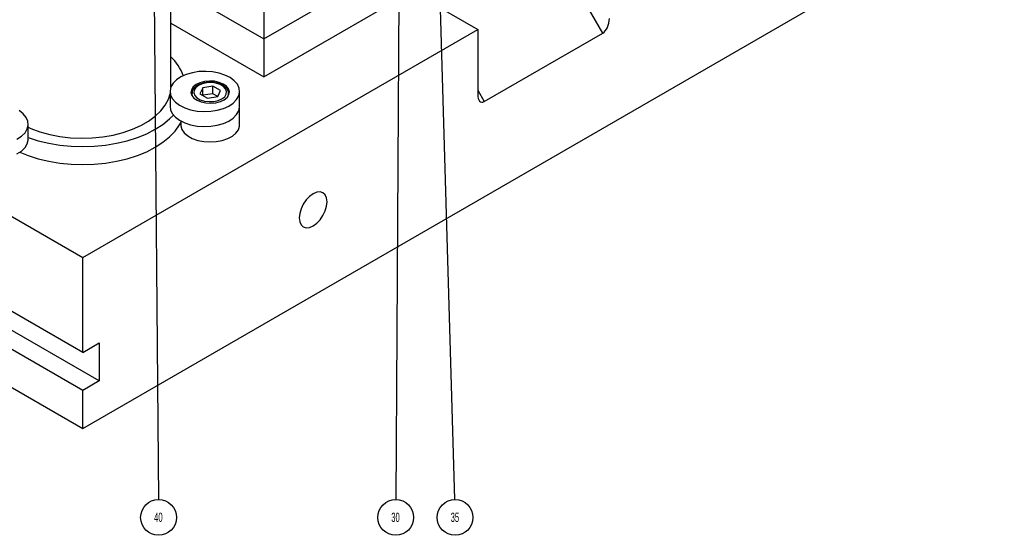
# Model space of a CAD drawing. Header units: inches. Extents: x 1880 to 2363, y -453 to -54.
# Tile 399 of 656: x 2072.39 to 2082.97, y -276.45 to -270.91. Entities that reach past the tile are written whole.
import ezdxf

# ---------------------------------------------------------------- set-up
doc = ezdxf.new("R2010")
doc.units = ezdxf.units.IN
doc.header["$LTSCALE"] = 0.5
doc.header["$MEASUREMENT"] = 0
for name, color, linetype in [('DIE-M-S', 8, 'Continuous'), ('DIE-M-S3', 8, 'Continuous'), ('DSS-M-S', 53, 'Continuous'), ('SID-M-S', 105, 'Continuous'), ('SVD-M-S', 8, 'Continuous')]:
    doc.layers.add(name, color=color, linetype=linetype)
doc.styles.add('SLDTEXTSTYLE0', font='TXT', dxfattribs={"width": 0.595745})

msp = doc.modelspace()

# ---------------------------------------------------------------- linework, layer by layer
at = {"layer": 'DIE-M-S', "linetype": 'Continuous', "lineweight": 25}
for p, q in [((2075.01687, -271.11753), (2076.87065, -270.04736)), ((2075.01687, -270.30099), (2075.01687, -271.11753)), ((2074.01721, -270.54044), (2075.01687, -271.11753))]:
    msp.add_line(p, q, dxfattribs=at)
at = {"layer": 'DIE-M-S3', "linetype": 'Continuous', "lineweight": 25}
for p, q in [((2075.01687, -271.5258), (2078.8706, -269.30109)), ((2075.01687, -271.11753), (2076.87065, -270.04736)), ((2074.01721, -270.54044), (2075.01687, -271.11753)), ((2074.01721, -270.94871), (2075.01687, -271.5258)), ((2075.01687, -271.11753), (2075.01687, -271.5258))]:
    msp.add_line(p, q, dxfattribs=at)
at = {"layer": 'DSS-M-S', "linetype": 'Continuous', "lineweight": 25}
for p, q in [((2064.23349, -268.36222), (2073.07233, -273.46477)), ((2073.07233, -274.48545), (2064.23349, -269.3829)), ((2073.07233, -275.30199), (2082.97182, -269.58713)), ((2073.24911, -274.79167), (2064.41027, -269.68911)), ((2073.07233, -274.89372), (2064.23349, -269.79117)), ((2078.65847, -271.0565), (2077.95137, -269.83175)), ((2064.23349, -270.19944), (2073.07233, -275.30199)), ((2074.01721, -271.63907), (2074.01721, -270.22459)), ((2076.70786, -270.66507), (2077.31497, -271.01555)), ((2073.07233, -273.46477), (2077.31497, -271.01555)), ((2077.31497, -271.01555), (2077.31497, -271.71661)), ((2077.38568, -271.79127), (2078.65847, -271.0565)), ((2073.99211, -271.76396), (2074.00976, -271.70742)), ((2077.31497, -271.66879), (2077.38568, -271.79127)), ((2073.95856, -271.82826), (2073.99211, -271.76396)), ((2073.85185, -271.94733), (2073.91157, -271.8897)), ((2073.91157, -271.8897), (2073.95856, -271.82826)), ((2073.69806, -272.04779), (2073.78032, -272.0003)), ((2073.78032, -272.0003), (2073.85185, -271.94733)), ((2073.85182, -272.08906), (2073.93419, -272.03585)), ((2073.93419, -272.03585), (2074.00573, -271.97764)), ((2074.00573, -271.97764), (2074.04665, -271.93676)), ((2074.11283, -272.04214), (2074.1264, -272.01825)), ((2072.48778, -272.06763), (2072.51459, -272.07937)), ((2072.51459, -272.07937), (2072.61255, -272.1156)), ((2072.61255, -272.1156), (2072.71747, -272.14461)), ((2073.40005, -272.15068), (2073.50647, -272.12355)), ((2073.50647, -272.12355), (2073.60632, -272.08908)), ((2073.60632, -272.08908), (2073.69806, -272.04779)), ((2073.65882, -272.17791), (2073.75964, -272.13661)), ((2073.75964, -272.13661), (2073.85182, -272.08906)), ((2074.00573, -272.17053), (2074.06552, -272.10807)), ((2074.06552, -272.10807), (2074.11283, -272.04214)), ((2072.48778, -272.17861), (2072.59403, -272.21243)), ((2072.59403, -272.21243), (2072.70824, -272.23974)), ((2072.70824, -272.23974), (2072.82703, -272.25949)), ((2072.71747, -272.14461), (2072.82778, -272.16595)), ((2072.82778, -272.16595), (2072.94179, -272.17931)), ((2072.94179, -272.17931), (2073.05778, -272.18447)), ((2073.05778, -272.18447), (2073.17399, -272.18137)), ((2073.17399, -272.18137), (2073.28866, -272.17005)), ((2073.28866, -272.17005), (2073.40005, -272.15068)), ((2073.31763, -272.25949), (2073.43642, -272.23974)), ((2073.43642, -272.23974), (2073.55063, -272.21243)), ((2073.55063, -272.21243), (2073.65882, -272.17791)), ((2073.85182, -272.28194), (2073.93419, -272.22873)), ((2073.93419, -272.22873), (2074.00573, -272.17053)), ((2072.39766, -272.33523), (2072.48584, -272.37079)), ((2072.82703, -272.25949), (2072.9489, -272.27145)), ((2072.9489, -272.27145), (2073.07233, -272.27545)), ((2073.07233, -272.27545), (2073.19575, -272.27145)), ((2073.19575, -272.27145), (2073.31763, -272.25949)), ((2073.65882, -272.37079), (2073.75964, -272.3295)), ((2073.75964, -272.3295), (2073.85182, -272.28194)), ((2072.48584, -272.37079), (2072.59403, -272.40531)), ((2072.59403, -272.40531), (2072.70824, -272.43262)), ((2072.70824, -272.43262), (2072.82703, -272.45238)), ((2072.82703, -272.45238), (2072.9489, -272.46433)), ((2073.19575, -272.46433), (2073.31763, -272.45238)), ((2073.31763, -272.45238), (2073.43642, -272.43262)), ((2073.43642, -272.43262), (2073.55063, -272.40531)), ((2073.55063, -272.40531), (2073.65882, -272.37079)), ((2072.9489, -272.46433), (2073.07233, -272.46833)), ((2073.07233, -272.46833), (2073.19575, -272.46433)), ((2075.58581, -272.766), (2075.5472, -272.78241)), ((2075.62178, -272.76244), (2075.58581, -272.766)), ((2075.65268, -272.77198), (2075.62178, -272.76244)), ((2075.67638, -272.79397), (2075.65268, -272.77198)), ((2075.47262, -272.84855), (2075.44173, -272.89376)), ((2075.5086, -272.81057), (2075.47262, -272.84855)), ((2075.5472, -272.78241), (2075.5086, -272.81057)), ((2075.69128, -272.82691), (2075.67638, -272.79397)), ((2075.69637, -272.86855), (2075.69128, -272.82691)), ((2075.69128, -272.91607), (2075.69637, -272.86855)), ((2075.41802, -272.94311), (2075.40312, -272.99326)), ((2075.44173, -272.89376), (2075.41802, -272.94311)), ((2075.65268, -273.01557), (2075.67638, -272.96621)), ((2075.67638, -272.96621), (2075.69128, -272.91607)), ((2075.40312, -272.99326), (2075.39804, -273.04077)), ((2075.39804, -273.04077), (2075.40312, -273.08242)), ((2075.40312, -273.08242), (2075.41802, -273.11536)), ((2075.58581, -273.09876), (2075.62178, -273.06078)), ((2075.62178, -273.06078), (2075.65268, -273.01557)), ((2075.41802, -273.11536), (2075.44173, -273.13735)), ((2075.44173, -273.13735), (2075.47262, -273.14689)), ((2075.47262, -273.14689), (2075.5086, -273.14333)), ((2075.5086, -273.14333), (2075.5472, -273.12691)), ((2075.5472, -273.12691), (2075.58581, -273.09876)), ((2073.07233, -274.48545), (2073.07233, -273.46477)), ((2073.07233, -274.48545), (2073.24911, -274.3834)), ((2073.24911, -274.3834), (2073.24911, -274.79167)), ((2073.24911, -274.79167), (2073.07233, -274.89372)), ((2073.07233, -275.30199), (2073.07233, -274.89372))]:
    msp.add_line(p, q, dxfattribs=at)
msp.add_arc((2073.66926, -271.69171), 0.51555, 20.31436, 47.553151, dxfattribs=at)
for centre, start_param, end_param in [((2078.65847, -270.94102), 3.61917435, 5.18997068), ((2077.38568, -271.67579), 2.04837802, 3.61917435)]:
    msp.add_ellipse(centre, major_axis=(0.0325, 0.12132), ratio=0.51763809, start_param=start_param, end_param=end_param, dxfattribs=at)
at = {"layer": 'SID-M-S'}
for p, q in [((2076.476, -269.57144), (2076.43529, -276.06617)), ((2076.89383, -270.20415), (2077.06636, -276.06625)), ((2073.8361, -270.42251), (2073.8852, -276.06617))]:
    msp.add_line(p, q, dxfattribs=at)
for centre in [(2073.88687, -276.25854), (2076.43408, -276.25854), (2077.07202, -276.25854)]:
    msp.add_circle(centre, 0.19237, dxfattribs=at)
at = {"layer": 'SVD-M-S', "linetype": 'Continuous', "lineweight": 25}
for p, q in [((2074.18468, -271.49975), (2074.12673, -271.52568)), ((2074.25027, -271.48084), (2074.18468, -271.49975)), ((2074.32099, -271.46968), (2074.25027, -271.48084)), ((2074.39413, -271.46669), (2074.32099, -271.46968)), ((2074.46687, -271.47201), (2074.39413, -271.46669)), ((2074.53642, -271.48541), (2074.46687, -271.47201)), ((2074.6001, -271.50639), (2074.53642, -271.48541)), ((2074.65547, -271.53414), (2074.6001, -271.50639)), ((2074.04233, -271.59441), (2074.01911, -271.63456)), ((2074.07867, -271.55765), (2074.04233, -271.59441)), ((2074.12673, -271.52568), (2074.07867, -271.55765)), ((2074.28979, -271.60897), (2074.25858, -271.63438)), ((2074.33133, -271.58909), (2074.28979, -271.60897)), ((2074.35645, -271.60034), (2074.31608, -271.61778)), ((2074.35645, -271.60034), (2074.31608, -271.61778)), ((2074.38036, -271.57609), (2074.33133, -271.58909)), ((2074.4037, -271.59016), (2074.35645, -271.60034)), ((2074.4037, -271.59016), (2074.35645, -271.60034)), ((2074.43355, -271.57086), (2074.38036, -271.57609)), ((2074.454, -271.58809), (2074.4037, -271.59016)), ((2074.454, -271.58809), (2074.4037, -271.59016)), ((2074.48728, -271.57376), (2074.43355, -271.57086)), ((2074.50327, -271.59427), (2074.454, -271.58809)), ((2074.50327, -271.59427), (2074.454, -271.58809)), ((2074.53787, -271.58459), (2074.48728, -271.57376)), ((2074.54753, -271.60822), (2074.50327, -271.59427)), ((2074.54753, -271.60822), (2074.50327, -271.59427)), ((2074.58189, -271.6026), (2074.53787, -271.58459)), ((2074.58319, -271.62881), (2074.54753, -271.60822)), ((2074.58319, -271.62881), (2074.54753, -271.60822)), ((2074.61633, -271.62658), (2074.58189, -271.6026)), ((2074.70039, -271.56759), (2074.65547, -271.53414)), ((2074.73315, -271.60545), (2074.70039, -271.56759)), ((2074.75249, -271.64628), (2074.73315, -271.60545)), ((2074.00976, -271.68253), (2074.00976, -271.84326)), ((2074.01911, -271.63456), (2074.00991, -271.67655)), ((2074.00991, -271.67655), (2074.01507, -271.71877)), ((2074.01507, -271.71877), (2074.0344, -271.7596)), ((2074.23983, -271.66359), (2074.23481, -271.69461)), ((2074.23481, -271.69461), (2074.24387, -271.72531)), ((2074.25858, -271.63438), (2074.23983, -271.66359)), ((2074.24451, -271.70617), (2074.24451, -271.72648)), ((2074.24451, -271.70617), (2074.24451, -271.72648)), ((2074.24454, -271.70421), (2074.24462, -271.71005)), ((2074.24454, -271.70421), (2074.24462, -271.71005)), ((2074.24462, -271.71005), (2074.25306, -271.73931)), ((2074.24462, -271.71005), (2074.25306, -271.73931)), ((2074.26824, -271.66836), (2074.26464, -271.6974)), ((2074.26824, -271.66836), (2074.26464, -271.6974)), ((2074.26464, -271.6974), (2074.27536, -271.72584)), ((2074.26464, -271.6974), (2074.27536, -271.72584)), ((2074.28586, -271.64108), (2074.26824, -271.66836)), ((2074.28586, -271.64108), (2074.26824, -271.66836)), ((2074.31608, -271.61778), (2074.28586, -271.64108)), ((2074.31608, -271.61778), (2074.28586, -271.64108)), ((2074.36099, -271.64371), (2074.33158, -271.70708)), ((2074.36099, -271.64371), (2074.33158, -271.70708)), ((2074.33158, -271.70708), (2074.41194, -271.75347)), ((2074.33158, -271.70708), (2074.41194, -271.75347)), ((2074.47077, -271.62673), (2074.36099, -271.64371)), ((2074.47077, -271.62673), (2074.36099, -271.64371)), ((2074.36099, -271.72406), (2074.36099, -271.64371)), ((2074.36099, -271.72406), (2074.36099, -271.64371)), ((2074.47077, -271.70709), (2074.36101, -271.72407)), ((2074.47077, -271.70709), (2074.36101, -271.72407)), ((2074.55114, -271.67312), (2074.47077, -271.62673)), ((2074.47077, -271.70709), (2074.47077, -271.62673)), ((2074.55114, -271.67312), (2074.47077, -271.62673)), ((2074.47077, -271.70709), (2074.47077, -271.62673)), ((2074.5217, -271.7365), (2074.47077, -271.70709)), ((2074.5217, -271.7365), (2074.47077, -271.70709)), ((2074.52172, -271.73649), (2074.55114, -271.67312)), ((2074.52172, -271.73649), (2074.55114, -271.67312)), ((2074.60735, -271.65436), (2074.58319, -271.62881)), ((2074.60735, -271.65436), (2074.58319, -271.62881)), ((2074.59685, -271.73912), (2074.61447, -271.71184)), ((2074.59685, -271.73912), (2074.61447, -271.71184)), ((2074.61807, -271.6828), (2074.60735, -271.65436)), ((2074.61807, -271.6828), (2074.60735, -271.65436)), ((2074.61447, -271.71184), (2074.61807, -271.6828)), ((2074.61447, -271.71184), (2074.61807, -271.6828)), ((2074.63885, -271.65489), (2074.61633, -271.62658)), ((2074.62413, -271.74582), (2074.64288, -271.71661)), ((2074.62965, -271.73931), (2074.63718, -271.7178)), ((2074.62965, -271.73931), (2074.63718, -271.7178)), ((2074.63718, -271.7178), (2074.63805, -271.71078)), ((2074.63718, -271.7178), (2074.63805, -271.71078)), ((2074.63805, -271.71078), (2074.63821, -271.70617)), ((2074.63805, -271.71078), (2074.63821, -271.70617)), ((2074.63821, -271.72648), (2074.63821, -271.70617)), ((2074.63821, -271.72648), (2074.63821, -271.70617)), ((2074.6479, -271.6856), (2074.63885, -271.65489)), ((2074.64288, -271.71661), (2074.6479, -271.6856)), ((2074.74845, -271.7305), (2074.75765, -271.6885)), ((2074.75765, -271.6885), (2074.75249, -271.64628)), ((2074.75779, -271.84326), (2074.75779, -271.68253)), ((2074.0344, -271.7596), (2074.06716, -271.79747)), ((2074.06716, -271.79747), (2074.11209, -271.83092)), ((2074.24387, -271.72531), (2074.26639, -271.75362)), ((2074.26639, -271.75362), (2074.30083, -271.7776)), ((2074.27536, -271.72584), (2074.29953, -271.75139)), ((2074.27536, -271.72584), (2074.29953, -271.75139)), ((2074.29953, -271.75139), (2074.33519, -271.77198)), ((2074.29953, -271.75139), (2074.33519, -271.77198)), ((2074.30083, -271.7776), (2074.34484, -271.79561)), ((2074.33519, -271.77198), (2074.37944, -271.78593)), ((2074.33519, -271.77198), (2074.37944, -271.78593)), ((2074.34484, -271.79561), (2074.39544, -271.80644)), ((2074.37944, -271.78593), (2074.42872, -271.79212)), ((2074.37944, -271.78593), (2074.42872, -271.79212)), ((2074.39544, -271.80644), (2074.44916, -271.80934)), ((2074.41194, -271.75347), (2074.52172, -271.73649)), ((2074.41194, -271.75347), (2074.52172, -271.73649)), ((2074.42872, -271.79212), (2074.47902, -271.79004)), ((2074.42872, -271.79212), (2074.47902, -271.79004)), ((2074.44916, -271.80934), (2074.50235, -271.80411)), ((2074.47902, -271.79004), (2074.52626, -271.77987)), ((2074.47902, -271.79004), (2074.52626, -271.77987)), ((2074.50235, -271.80411), (2074.55139, -271.79111)), ((2074.52626, -271.77987), (2074.56663, -271.76242)), ((2074.52626, -271.77987), (2074.56663, -271.76242)), ((2074.55139, -271.79111), (2074.59293, -271.77123)), ((2074.56663, -271.76242), (2074.59685, -271.73912)), ((2074.56663, -271.76242), (2074.59685, -271.73912)), ((2074.59293, -271.77123), (2074.62413, -271.74582)), ((2074.64082, -271.83937), (2074.68889, -271.80741)), ((2074.68889, -271.80741), (2074.72523, -271.77064)), ((2074.72523, -271.77064), (2074.74845, -271.7305)), ((2072.43399, -271.92236), (2072.39013, -271.88844)), ((2072.46554, -271.96057), (2072.43399, -271.92236)), ((2074.00976, -271.84326), (2074.01507, -271.87951)), ((2074.01507, -271.87951), (2074.0344, -271.92034)), ((2074.0344, -271.92034), (2074.06716, -271.9582)), ((2074.11209, -271.83092), (2074.16746, -271.85866)), ((2074.16746, -271.85866), (2074.23114, -271.87964)), ((2074.23114, -271.87964), (2074.30068, -271.89304)), ((2074.30068, -271.89304), (2074.37342, -271.89836)), ((2074.37342, -271.89836), (2074.44656, -271.89538)), ((2074.44656, -271.89538), (2074.51729, -271.88422)), ((2074.51729, -271.88422), (2074.58288, -271.8653)), ((2074.58288, -271.8653), (2074.64082, -271.83937)), ((2074.72523, -271.93138), (2074.74845, -271.89123)), ((2074.74845, -271.89123), (2074.75765, -271.84924)), ((2074.75632, -272.04372), (2074.75632, -271.86242)), ((2074.75765, -271.84924), (2074.75779, -271.84326)), ((2072.48357, -272.00159), (2072.46554, -271.96057)), ((2072.48739, -272.04386), (2072.48357, -272.00159)), ((2072.48778, -272.19466), (2072.48778, -272.03392)), ((2074.06716, -271.9582), (2074.11209, -271.99165)), ((2074.11209, -271.99165), (2074.16746, -272.0194)), ((2074.1264, -271.99992), (2074.1264, -272.04372)), ((2074.16746, -272.0194), (2074.23114, -272.04038)), ((2074.51729, -272.04495), (2074.58288, -272.02604)), ((2074.58288, -272.02604), (2074.64082, -272.00011)), ((2074.64082, -272.00011), (2074.68889, -271.96814)), ((2074.68889, -271.96814), (2074.72523, -271.93138)), ((2072.41485, -272.16201), (2072.45236, -272.12564)), ((2072.45236, -272.12564), (2072.47685, -272.08575)), ((2072.47685, -272.08575), (2072.48739, -272.04386)), ((2074.1264, -272.04372), (2074.12674, -272.05222)), ((2074.12674, -272.05222), (2074.13726, -272.09107)), ((2074.13726, -272.09107), (2074.16201, -272.1277)), ((2074.16201, -272.1277), (2074.19981, -272.1604)), ((2074.23114, -272.04038), (2074.30068, -272.05378)), ((2074.30068, -272.05378), (2074.37342, -272.05909)), ((2074.37342, -272.05909), (2074.44656, -272.05611)), ((2074.44656, -272.05611), (2074.51729, -272.04495)), ((2074.6799, -272.16245), (2074.71853, -272.13007)), ((2074.71853, -272.13007), (2074.74421, -272.09365)), ((2074.74421, -272.09365), (2074.75572, -272.0549)), ((2074.75572, -272.0549), (2074.75632, -272.04372)), ((2072.36578, -272.19346), (2072.41485, -272.16201)), ((2072.45236, -272.28638), (2072.47685, -272.24648)), ((2072.47685, -272.24648), (2072.48739, -272.2046)), ((2072.48739, -272.2046), (2072.48778, -272.19466)), ((2074.19981, -272.1604), (2074.24891, -272.18765)), ((2074.24891, -272.18765), (2074.307, -272.20817)), ((2074.307, -272.20817), (2074.37138, -272.221)), ((2074.37138, -272.221), (2074.43903, -272.22554)), ((2074.43903, -272.22554), (2074.50679, -272.22158)), ((2074.50679, -272.22158), (2074.57149, -272.2093)), ((2074.57149, -272.2093), (2074.63011, -272.18928)), ((2074.63011, -272.18928), (2074.6799, -272.16245)), ((2072.36578, -272.3542), (2072.41485, -272.32275)), ((2072.41485, -272.32275), (2072.45236, -272.28638))]:
    msp.add_line(p, q, dxfattribs=at)
for points, knots in [([(2074.38395, -271.5903), (2074.37799, -271.59117), (2074.35587, -271.59438), (2074.32976, -271.60428), (2074.31173, -271.61388), (2074.30624, -271.61681)], [0, 0, 0, 0, 0.20439434, 0.75763812, 1, 1, 1, 1]), ([(2074.38395, -271.5903), (2074.37799, -271.59117), (2074.35587, -271.59438), (2074.32976, -271.60428), (2074.31173, -271.61388), (2074.30624, -271.61681)], [0, 0, 0, 0, 0.20439434, 0.75763812, 1, 1, 1, 1]), ([(2074.63781, -271.71173), (2074.6379, -271.71137), (2074.64061, -271.70072), (2074.63474, -271.67889), (2074.61933, -271.65017), (2074.59234, -271.62524), (2074.55622, -271.60505), (2074.51223, -271.59077), (2074.46375, -271.5839), (2074.41957, -271.58347), (2074.39388, -271.5884), (2074.38395, -271.5903)], [0, 0, 0, 0, 0.00440094, 0.12951372, 0.25261276, 0.37956039, 0.51207104, 0.64675599, 0.78120395, 0.91544238, 1, 1, 1, 1]), ([(2074.63781, -271.71173), (2074.6379, -271.71137), (2074.64061, -271.70072), (2074.63474, -271.67889), (2074.61933, -271.65017), (2074.59234, -271.62524), (2074.55622, -271.60505), (2074.51223, -271.59077), (2074.46375, -271.5839), (2074.41957, -271.58347), (2074.39388, -271.5884), (2074.38395, -271.5903)], [0, 0, 0, 0, 0.00440094, 0.12951372, 0.25261276, 0.37956039, 0.51207104, 0.64675599, 0.78120395, 0.91544238, 1, 1, 1, 1]), ([(2074.30624, -271.61681), (2074.3, -271.62071), (2074.28189, -271.63205), (2074.2607, -271.65436), (2074.24624, -271.68066), (2074.24617, -271.69743), (2074.24614, -271.70401)], [0, 0, 0, 0, 0.17672703, 0.51329242, 0.80935226, 1, 1, 1, 1]), ([(2074.30624, -271.61681), (2074.3, -271.62071), (2074.28189, -271.63205), (2074.2607, -271.65436), (2074.24624, -271.68066), (2074.24617, -271.69743), (2074.24614, -271.70401)], [0, 0, 0, 0, 0.17672703, 0.51329242, 0.80935226, 1, 1, 1, 1])]:
    msp.add_open_spline(points, degree=3, knots=knots, dxfattribs=at)

# ---------------------------------------------------------------- texts
at = {"layer": 'SID-M-S', "char_height": 0.1, "attachment_point": 2, "style": 'SLDTEXTSTYLE0'}
for s, insert in [('40', (2073.88486, -276.20743)), ('30', (2076.43207, -276.20743)), ('35', (2077.07001, -276.20743))]:
    msp.add_mtext(s, dxfattribs=dict(at, insert=insert))

doc.saveas('drawing.dxf')
